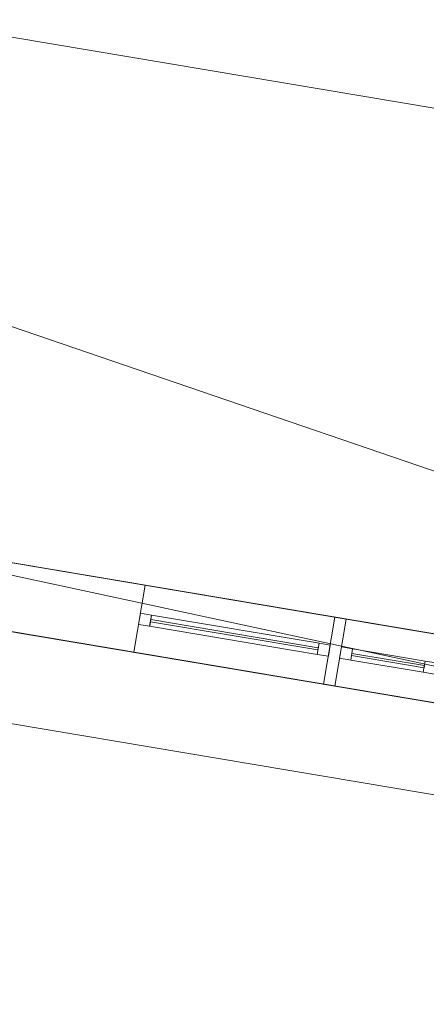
# Model space of a CAD drawing. Header units: millimetres. Extents: x -430348 to -225823, y -86243 to 5084.
# Tile 706 of 1056: x -347186 to -345391, y -10176 to -5831. Entities that reach past the tile are written whole.
import ezdxf

# ---------------------------------------------------------------- set-up
doc = ezdxf.new("R2010")
doc.units = ezdxf.units.MM
for name, color, linetype, lineweight in [('A-GLAZ-CURT', 52, 'Continuous', 9), ('A-GLAZ-CWMG', 51, 'Continuous', 9), ('A-ROOF', 132, 'Continuous', 9), ('A-WALL', 113, 'Continuous', 9)]:
    doc.layers.add(name, color=color, linetype=linetype, lineweight=lineweight)

# ---------------------------------------------------------------- blocks, each defined once
blk = doc.blocks.new('Rectangular Mullion - 50mm x 50mm-518472-_3D_ Copy 1')
at = {"layer": 'A-GLAZ-CWMG'}
mesh = blk.add_polyface(dxfattribs=at)
corners = [(0, 25), (-50, 25), (-50, -25), (0, -25)]
mesh.append_faces([[corners[k] for k in face] for face in [(2, 3, 0, 1)]])
mesh = blk.add_polyface(dxfattribs=at)
corners = [(0, 25, -325), (0, -25, -325), (-50, -25, -325), (-50, 25, -325)]
mesh.append_faces([[corners[k] for k in face] for face in [(0, 1, 2, 3)]])
mesh = blk.add_polyface(dxfattribs=at)
corners = [(-50, 25), (0, 25), (0, 25, -325), (-50, 25, -325)]
mesh.append_faces([[corners[k] for k in face] for face in [(0, 1, 2, 3)]])
mesh = blk.add_polyface(dxfattribs=at)
corners = [(-50, -25), (-50, 25), (-50, 25, -325), (-50, -25, -325)]
mesh.append_faces([[corners[k] for k in face] for face in [(3, 0, 1, 2)]])
mesh = blk.add_polyface(dxfattribs=at)
corners = [(0, 25), (0, -25), (0, -25, -325), (0, 25, -325)]
mesh.append_faces([[corners[k] for k in face] for face in [(3, 0, 1, 2)]])
mesh = blk.add_polyface(dxfattribs=at)
corners = [(0, -25), (-50, -25), (-50, -25, -325), (0, -25, -325)]
mesh.append_faces([[corners[k] for k in face] for face in [(0, 1, 2, 3)]])
blk = doc.blocks.new('Rectangular Mullion - 50mm x 50mm-518733-_3D_ Copy 1')
at = {"layer": 'A-GLAZ-CWMG'}
mesh = blk.add_polyface(dxfattribs=at)
corners = [(0, 25), (-50, 25), (-50, -25), (0, -25)]
mesh.append_faces([[corners[k] for k in face] for face in [(2, 3, 0, 1)]])
mesh = blk.add_polyface(dxfattribs=at)
corners = [(0, 25, -1150), (0, -25, -1150), (-50, -25, -1150), (-50, 25, -1150)]
mesh.append_faces([[corners[k] for k in face] for face in [(0, 1, 2, 3)]])
mesh = blk.add_polyface(dxfattribs=at)
corners = [(-50, 25), (0, 25), (0, 25, -1150), (-50, 25, -1150)]
mesh.append_faces([[corners[k] for k in face] for face in [(0, 1, 2, 3)]])
mesh = blk.add_polyface(dxfattribs=at)
corners = [(-50, -25), (-50, 25), (-50, 25, -1150), (-50, -25, -1150)]
mesh.append_faces([[corners[k] for k in face] for face in [(0, 1, 2, 3)]])
mesh = blk.add_polyface(dxfattribs=at)
corners = [(0, 25), (0, -25), (0, -25, -1150), (0, 25, -1150)]
mesh.append_faces([[corners[k] for k in face] for face in [(0, 1, 2, 3)]])
mesh = blk.add_polyface(dxfattribs=at)
corners = [(0, -25), (-50, -25), (-50, -25, -1150), (0, -25, -1150)]
mesh.append_faces([[corners[k] for k in face] for face in [(0, 1, 2, 3)]])
blk = doc.blocks.new('System Panel - Glazed-518815-_3D_ Copy 1')
at = {"layer": 'A-GLAZ-CURT', "transparency": 33554471}
mesh = blk.add_polyface(dxfattribs=at)
corners = [(-375, 5), (-375, 5, 775), (375, 5, 775), (375, 5)]
mesh.append_faces([[corners[k] for k in face] for face in [(2, 3, 0, 1)]])
mesh = blk.add_polyface(dxfattribs=at)
corners = [(375, -5), (-375, -5), (-375, 5), (375, 5)]
mesh.append_faces([[corners[k] for k in face] for face in [(3, 0, 1, 2)]])
mesh = blk.add_polyface(dxfattribs=at)
corners = [(-375, -5, 775), (375, -5, 775), (375, 5, 775), (-375, 5, 775)]
mesh.append_faces([[corners[k] for k in face] for face in [(3, 0, 1, 2)]])
mesh = blk.add_polyface(dxfattribs=at)
corners = [(-375, -5), (-375, -5, 775), (-375, 5, 775), (-375, 5)]
mesh.append_faces([[corners[k] for k in face] for face in [(0, 1, 2, 3)]])
mesh = blk.add_polyface(dxfattribs=at)
corners = [(375, -5, 775), (375, -5), (375, 5), (375, 5, 775)]
mesh.append_faces([[corners[k] for k in face] for face in [(0, 1, 2, 3)]])
mesh = blk.add_polyface(dxfattribs=at)
corners = [(-375, -5), (375, -5), (375, -5, 775), (-375, -5, 775)]
mesh.append_faces([[corners[k] for k in face] for face in [(3, 0, 1, 2)]])
blk = doc.blocks.new('System Panel - Glazed-518742-_3D_ Copy 1')
at = {"layer": 'A-GLAZ-CURT', "transparency": 33554471}
mesh = blk.add_polyface(dxfattribs=at)
corners = [(-375, 5), (-375, 5, 225), (375, 5, 225), (375, 5)]
mesh.append_faces([[corners[k] for k in face] for face in [(1, 2, 3, 0)]])
mesh = blk.add_polyface(dxfattribs=at)
corners = [(375, -5), (-375, -5), (-375, 5), (375, 5)]
mesh.append_faces([[corners[k] for k in face] for face in [(0, 1, 2, 3)]])
mesh = blk.add_polyface(dxfattribs=at)
corners = [(-375, -5, 225), (375, -5, 225), (375, 5, 225), (-375, 5, 225)]
mesh.append_faces([[corners[k] for k in face] for face in [(0, 1, 2, 3)]])
mesh = blk.add_polyface(dxfattribs=at)
corners = [(-375, -5), (-375, -5, 225), (-375, 5, 225), (-375, 5)]
mesh.append_faces([[corners[k] for k in face] for face in [(0, 1, 2, 3)]])
mesh = blk.add_polyface(dxfattribs=at)
corners = [(375, -5, 225), (375, -5), (375, 5), (375, 5, 225)]
mesh.append_faces([[corners[k] for k in face] for face in [(0, 1, 2, 3)]])
mesh = blk.add_polyface(dxfattribs=at)
corners = [(-375, -5), (375, -5), (375, -5, 225), (-375, -5, 225)]
mesh.append_faces([[corners[k] for k in face] for face in [(3, 0, 1, 2)]])
blk = doc.blocks.new('Rectangular Mullion - 50mm x 50mm-309450-_3D_ Copy 1')
at = {"layer": 'A-GLAZ-CWMG'}
mesh = blk.add_polyface(dxfattribs=at)
corners = [(0, 25), (-50, 25), (-50, -25), (0, -25)]
mesh.append_faces([[corners[k] for k in face] for face in [(2, 3, 0, 1)]])
mesh = blk.add_polyface(dxfattribs=at)
corners = [(-50, 25), (0, 25), (0, 25, -300), (-50, 25, -300)]
mesh.append_faces([[corners[k] for k in face] for face in [(0, 1, 2, 3)]])
mesh = blk.add_polyface(dxfattribs=at)
corners = [(-50, -25), (-50, 25), (-50, 25, -300), (-50, -25, -300)]
mesh.append_faces([[corners[k] for k in face] for face in [(0, 1, 2, 3)]])
mesh = blk.add_polyface(dxfattribs=at)
corners = [(0, 25), (0, -25), (0, -25, -300), (0, 25, -300)]
mesh.append_faces([[corners[k] for k in face] for face in [(0, 1, 2, 3)]])
mesh = blk.add_polyface(dxfattribs=at)
corners = [(0, -25), (-50, -25), (-50, -25, -300), (0, -25, -300)]
mesh.append_faces([[corners[k] for k in face] for face in [(0, 1, 2, 3)]])
blk = doc.blocks.new('Rectangular Mullion - 50mm x 50mm-518717-_3D_ Copy 1')
at = {"layer": 'A-GLAZ-CWMG'}
mesh = blk.add_polyface(dxfattribs=at)
corners = [(0, 25), (-50, 25), (-50, -25), (0, -25)]
mesh.append_faces([[corners[k] for k in face] for face in [(3, 0, 1, 2)]])
mesh = blk.add_polyface(dxfattribs=at)
corners = [(0, 25, -750), (0, -25, -750), (-50, -25, -750), (-50, 25, -750)]
mesh.append_faces([[corners[k] for k in face] for face in [(3, 0, 1, 2)]])
mesh = blk.add_polyface(dxfattribs=at)
corners = [(-50, 25), (0, 25), (0, 25, -750), (-50, 25, -750)]
mesh.append_faces([[corners[k] for k in face] for face in [(0, 1, 2, 3)]])
mesh = blk.add_polyface(dxfattribs=at)
corners = [(-50, -25), (-50, 25), (-50, 25, -750), (-50, -25, -750)]
mesh.append_faces([[corners[k] for k in face] for face in [(0, 1, 2, 3)]])
mesh = blk.add_polyface(dxfattribs=at)
corners = [(0, 25), (0, -25), (0, -25, -750), (0, 25, -750)]
mesh.append_faces([[corners[k] for k in face] for face in [(0, 1, 2, 3)]])
mesh = blk.add_polyface(dxfattribs=at)
corners = [(0, -25), (-50, -25), (-50, -25, -750), (0, -25, -750)]
mesh.append_faces([[corners[k] for k in face] for face in [(0, 1, 2, 3)]])
blk = doc.blocks.new('Rectangular Mullion - 50mm x 50mm-518816-_3D_ Copy 1')
at = {"layer": 'A-GLAZ-CWMG'}
mesh = blk.add_polyface(dxfattribs=at)
corners = [(0, 25), (-50, 25), (-50, -25), (0, -25)]
mesh.append_faces([[corners[k] for k in face] for face in [(2, 3, 0, 1)]])
mesh = blk.add_polyface(dxfattribs=at)
corners = [(-50, 25), (0, 25), (0, 25, -850), (-50, 25, -850)]
mesh.append_faces([[corners[k] for k in face] for face in [(3, 0, 1, 2)]])
mesh = blk.add_polyface(dxfattribs=at)
corners = [(-50, -25), (-50, 25), (-50, 25, -850), (-50, -25, -850)]
mesh.append_faces([[corners[k] for k in face] for face in [(3, 0, 1, 2)]])
mesh = blk.add_polyface(dxfattribs=at)
corners = [(0, 25), (0, -25), (0, -25, -850), (0, 25, -850)]
mesh.append_faces([[corners[k] for k in face] for face in [(3, 0, 1, 2)]])
mesh = blk.add_polyface(dxfattribs=at)
corners = [(0, -25), (-50, -25), (-50, -25, -850), (0, -25, -850)]
mesh.append_faces([[corners[k] for k in face] for face in [(3, 0, 1, 2)]])
blk = doc.blocks.new('Rectangular Mullion - 50mm x 50mm-518718-_3D_ Copy 1')
at = {"layer": 'A-GLAZ-CWMG'}
mesh = blk.add_polyface(dxfattribs=at)
corners = [(0, 25), (-50, 25), (-50, -25), (0, -25)]
mesh.append_faces([[corners[k] for k in face] for face in [(3, 0, 1, 2)]])
mesh = blk.add_polyface(dxfattribs=at)
corners = [(0, 25, -750), (0, -25, -750), (-50, -25, -750), (-50, 25, -750)]
mesh.append_faces([[corners[k] for k in face] for face in [(3, 0, 1, 2)]])
mesh = blk.add_polyface(dxfattribs=at)
corners = [(-50, 25), (0, 25), (0, 25, -750), (-50, 25, -750)]
mesh.append_faces([[corners[k] for k in face] for face in [(0, 1, 2, 3)]])
mesh = blk.add_polyface(dxfattribs=at)
corners = [(-50, -25), (-50, 25), (-50, 25, -750), (-50, -25, -750)]
mesh.append_faces([[corners[k] for k in face] for face in [(0, 1, 2, 3)]])
mesh = blk.add_polyface(dxfattribs=at)
corners = [(0, 25), (0, -25), (0, -25, -750), (0, 25, -750)]
mesh.append_faces([[corners[k] for k in face] for face in [(0, 1, 2, 3)]])
mesh = blk.add_polyface(dxfattribs=at)
corners = [(0, -25), (-50, -25), (-50, -25, -750), (0, -25, -750)]
mesh.append_faces([[corners[k] for k in face] for face in [(0, 1, 2, 3)]])
blk = doc.blocks.new('Rectangular Mullion - 50mm x 50mm-518719-_3D_ Copy 1')
at = {"layer": 'A-GLAZ-CWMG'}
mesh = blk.add_polyface(dxfattribs=at)
corners = [(25, 25), (-25, 25), (-25, -25), (25, -25)]
mesh.append_faces([[corners[k] for k in face] for face in [(2, 3, 0, 1)]])
mesh = blk.add_polyface(dxfattribs=at)
corners = [(25, 25, -750), (25, -25, -750), (-25, -25, -750), (-25, 25, -750)]
mesh.append_faces([[corners[k] for k in face] for face in [(0, 1, 2, 3)]])
mesh = blk.add_polyface(dxfattribs=at)
corners = [(-25, 25), (25, 25), (25, 25, -750), (-25, 25, -750)]
mesh.append_faces([[corners[k] for k in face] for face in [(0, 1, 2, 3)]])
mesh = blk.add_polyface(dxfattribs=at)
corners = [(-25, -25), (-25, 25), (-25, 25, -750), (-25, -25, -750)]
mesh.append_faces([[corners[k] for k in face] for face in [(0, 1, 2, 3)]])
mesh = blk.add_polyface(dxfattribs=at)
corners = [(25, 25), (25, -25), (25, -25, -750), (25, 25, -750)]
mesh.append_faces([[corners[k] for k in face] for face in [(0, 1, 2, 3)]])
mesh = blk.add_polyface(dxfattribs=at)
corners = [(25, -25), (-25, -25), (-25, -25, -750), (25, -25, -750)]
mesh.append_faces([[corners[k] for k in face] for face in [(0, 1, 2, 3)]])
blk = doc.blocks.new('Rectangular Mullion - 50mm x 50mm-518744-_3D_ Copy 1')
at = {"layer": 'A-GLAZ-CWMG'}
mesh = blk.add_polyface(dxfattribs=at)
corners = [(0, 25, -300), (0, -25, -300), (-50, -25, -300), (-50, 25, -300)]
mesh.append_faces([[corners[k] for k in face] for face in [(3, 0, 1, 2)]])
mesh = blk.add_polyface(dxfattribs=at)
corners = [(-50, 25), (0, 25), (0, 25, -300), (-50, 25, -300)]
mesh.append_faces([[corners[k] for k in face] for face in [(0, 1, 2, 3)]])
mesh = blk.add_polyface(dxfattribs=at)
corners = [(-50, -25), (-50, 25), (-50, 25, -300), (-50, -25, -300)]
mesh.append_faces([[corners[k] for k in face] for face in [(3, 0, 1, 2)]])
mesh = blk.add_polyface(dxfattribs=at)
corners = [(0, 25), (0, -25), (0, -25, -300), (0, 25, -300)]
mesh.append_faces([[corners[k] for k in face] for face in [(3, 0, 1, 2)]])
mesh = blk.add_polyface(dxfattribs=at)
corners = [(0, -25), (-50, -25), (-50, -25, -300), (0, -25, -300)]
mesh.append_faces([[corners[k] for k in face] for face in [(0, 1, 2, 3)]])
blk = doc.blocks.new('Rectangular Mullion - 50mm x 50mm-408392-_3D_ Copy 1')
at = {"layer": 'A-GLAZ-CWMG'}
mesh = blk.add_polyface(dxfattribs=at)
corners = [(0, 25, -850), (0, -25, -850), (-50, -25, -850), (-50, 25, -850)]
mesh.append_faces([[corners[k] for k in face] for face in [(3, 0, 1, 2)]])
mesh = blk.add_polyface(dxfattribs=at)
corners = [(-50, 25), (0, 25), (0, 25, -850), (-50, 25, -850)]
mesh.append_faces([[corners[k] for k in face] for face in [(0, 1, 2, 3)]])
mesh = blk.add_polyface(dxfattribs=at)
corners = [(-50, -25), (-50, 25), (-50, 25, -850), (-50, -25, -850)]
mesh.append_faces([[corners[k] for k in face] for face in [(0, 1, 2, 3)]])
mesh = blk.add_polyface(dxfattribs=at)
corners = [(0, 25), (0, -25), (0, -25, -850), (0, 25, -850)]
mesh.append_faces([[corners[k] for k in face] for face in [(0, 1, 2, 3)]])
mesh = blk.add_polyface(dxfattribs=at)
corners = [(0, -25), (-50, -25), (-50, -25, -850), (0, -25, -850)]
mesh.append_faces([[corners[k] for k in face] for face in [(0, 1, 2, 3)]])
blk = doc.blocks.new('System Panel - Glazed-518800-_3D_ Copy 1')
at = {"layer": 'A-GLAZ-CURT', "transparency": 33554471}
mesh = blk.add_polyface(dxfattribs=at)
corners = [(-162.5, 5), (-162.5, 5, 1050), (162.5, 5, 1050), (162.5, 5)]
mesh.append_faces([[corners[k] for k in face] for face in [(1, 2, 3, 0)]])
mesh = blk.add_polyface(dxfattribs=at)
corners = [(162.5, -5), (-162.5, -5), (-162.5, 5), (162.5, 5)]
mesh.append_faces([[corners[k] for k in face] for face in [(3, 0, 1, 2)]])
mesh = blk.add_polyface(dxfattribs=at)
corners = [(-162.5, -5, 1050), (162.5, -5, 1050), (162.5, 5, 1050), (-162.5, 5, 1050)]
mesh.append_faces([[corners[k] for k in face] for face in [(0, 1, 2, 3)]])
mesh = blk.add_polyface(dxfattribs=at)
corners = [(-162.5, -5), (-162.5, -5, 1050), (-162.5, 5, 1050), (-162.5, 5)]
mesh.append_faces([[corners[k] for k in face] for face in [(0, 1, 2, 3)]])
mesh = blk.add_polyface(dxfattribs=at)
corners = [(162.5, -5, 1050), (162.5, -5), (162.5, 5), (162.5, 5, 1050)]
mesh.append_faces([[corners[k] for k in face] for face in [(0, 1, 2, 3)]])
mesh = blk.add_polyface(dxfattribs=at)
corners = [(-162.5, -5), (162.5, -5), (162.5, -5, 1050), (-162.5, -5, 1050)]
mesh.append_faces([[corners[k] for k in face] for face in [(3, 0, 1, 2)]])
blk = doc.blocks.new('Rectangular Mullion - 50mm x 50mm-518473-_3D_ Copy 1')
at = {"layer": 'A-GLAZ-CWMG'}
mesh = blk.add_polyface(dxfattribs=at)
corners = [(0, 25), (-50, 25), (-50, -25), (0, -25)]
mesh.append_faces([[corners[k] for k in face] for face in [(2, 3, 0, 1)]])
mesh = blk.add_polyface(dxfattribs=at)
corners = [(0, 25, -325), (0, -25, -325), (-50, -25, -325), (-50, 25, -325)]
mesh.append_faces([[corners[k] for k in face] for face in [(0, 1, 2, 3)]])
mesh = blk.add_polyface(dxfattribs=at)
corners = [(-50, 25), (0, 25), (0, 25, -325), (-50, 25, -325)]
mesh.append_faces([[corners[k] for k in face] for face in [(0, 1, 2, 3)]])
mesh = blk.add_polyface(dxfattribs=at)
corners = [(-50, -25), (-50, 25), (-50, 25, -325), (-50, -25, -325)]
mesh.append_faces([[corners[k] for k in face] for face in [(0, 1, 2, 3)]])
mesh = blk.add_polyface(dxfattribs=at)
corners = [(0, 25), (0, -25), (0, -25, -325), (0, 25, -325)]
mesh.append_faces([[corners[k] for k in face] for face in [(0, 1, 2, 3)]])
mesh = blk.add_polyface(dxfattribs=at)
corners = [(0, -25), (-50, -25), (-50, -25, -325), (0, -25, -325)]
mesh.append_faces([[corners[k] for k in face] for face in [(0, 1, 2, 3)]])
blk = doc.blocks.new('Rectangular Mullion - 50mm x 50mm-518443-_3D_ Copy 1')
at = {"layer": 'A-GLAZ-CWMG'}
mesh = blk.add_polyface(dxfattribs=at)
corners = [(25, 25), (-25, 25), (-25, -25), (25, -25)]
mesh.append_faces([[corners[k] for k in face] for face in [(2, 3, 0, 1)]])
mesh = blk.add_polyface(dxfattribs=at)
corners = [(25, 25, -1150), (25, -25, -1150), (-25, -25, -1150), (-25, 25, -1150)]
mesh.append_faces([[corners[k] for k in face] for face in [(0, 1, 2, 3)]])
mesh = blk.add_polyface(dxfattribs=at)
corners = [(-25, 25), (25, 25), (25, 25, -1150), (-25, 25, -1150)]
mesh.append_faces([[corners[k] for k in face] for face in [(3, 0, 1, 2)]])
mesh = blk.add_polyface(dxfattribs=at)
corners = [(-25, -25), (-25, 25), (-25, 25, -1150), (-25, -25, -1150)]
mesh.append_faces([[corners[k] for k in face] for face in [(3, 0, 1, 2)]])
mesh = blk.add_polyface(dxfattribs=at)
corners = [(25, 25), (25, -25), (25, -25, -1150), (25, 25, -1150)]
mesh.append_faces([[corners[k] for k in face] for face in [(3, 0, 1, 2)]])
mesh = blk.add_polyface(dxfattribs=at)
corners = [(25, -25), (-25, -25), (-25, -25, -1150), (25, -25, -1150)]
mesh.append_faces([[corners[k] for k in face] for face in [(3, 0, 1, 2)]])

msp = doc.modelspace()

# ---------------------------------------------------------------- block references
at = {"layer": 'A-GLAZ-CURT', "transparency": 33554471, "rotation": 170.4526997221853}
for name, p in [('System Panel - Glazed-518815-_3D_ Copy 1', (-346238.4, -8545.5, 59657.6)), ('System Panel - Glazed-518742-_3D_ Copy 1', (-346238.4, -8545.5, 60482.6)), ('System Panel - Glazed-518800-_3D_ Copy 1', (-345560.4, -8659.5, 62157.6))]:
    msp.add_blockref(name, p, dxfattribs=at)
at = {"layer": 'A-GLAZ-CWMG', "extrusion": (0, 0, -1), "rotation": 9.547300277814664}
for name, p in [('Rectangular Mullion - 50mm x 50mm-518816-_3D_ Copy 1', (346657.5, -8475, -59607.6)), ('Rectangular Mullion - 50mm x 50mm-518744-_3D_ Copy 1', (346657.5, -8475, -60457.6)), ('Rectangular Mullion - 50mm x 50mm-518733-_3D_ Copy 1', (345770, -8624.2, -62107.6)), ('Rectangular Mullion - 50mm x 50mm-518443-_3D_ Copy 1', (345375.5, -8690.6, -62107.6))]:
    msp.add_blockref(name, p, dxfattribs=at)
at = {"layer": 'A-GLAZ-CWMG', "extrusion": (-0.986149, 0.165862, 0), "rotation": 90}
for name, p in [('Rectangular Mullion - 50mm x 50mm-518717-_3D_ Copy 1', (65854.8, 60757.6, 340400.3)), ('Rectangular Mullion - 50mm x 50mm-518719-_3D_ Copy 1', (65854.8, 60457.6, 340400.3)), ('Rectangular Mullion - 50mm x 50mm-518472-_3D_ Copy 1', (65854.8, 63257.6, 339500.3))]:
    msp.add_blockref(name, p, dxfattribs=at)
at = {"layer": 'A-GLAZ-CWMG', "extrusion": (0.986149, -0.165862, 0), "rotation": 270}
for name, p in [('Rectangular Mullion - 50mm x 50mm-518718-_3D_ Copy 1', (-65854.8, 59607.6, -339650.3)), ('Rectangular Mullion - 50mm x 50mm-518473-_3D_ Copy 1', (-65854.8, 62107.6, -339175.3))]:
    msp.add_blockref(name, p, dxfattribs=at)
at = {"layer": 'A-GLAZ-CWMG', "rotation": 350.4526997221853}
for name, p in [('Rectangular Mullion - 50mm x 50mm-309450-_3D_ Copy 1', (-345819.3, -8615.9, 60757.6)), ('Rectangular Mullion - 50mm x 50mm-408392-_3D_ Copy 1', (-345819.3, -8615.9, 60457.6))]:
    msp.add_blockref(name, p, dxfattribs=at)

# ---------------------------------------------------------------- meshes
at = {"layer": 'A-ROOF'}
mesh = msp.add_polyface(dxfattribs=at)
corners = [(-335956.2, -3632.8, 63357.6), (-360412.7, 480.5, 63357.6), (-357333, -3637.3, 65907.6), (-355277.9, -3983, 65907.6), (-355180.4, -3403.2, 65485.3), (-354376.7, -3538.4, 65485.3), (-354474.2, -4118.1, 65907.6), (-343029.9, -6043, 65907.6), (-342932.4, -5463.2, 65485.3), (-342128.7, -5598.4, 65485.3), (-342226.2, -6178.1, 65907.6), (-340055.7, -6543.2, 65907.6)]
mesh.append_faces([[corners[k] for k in face] for face in [(4, 1, 2, 3)]], dxfattribs={"vtx0": -1})
mesh.append_faces([[corners[k] for k in face] for face in [(1, 4, 5, 0)]], dxfattribs={"vtx0": -1, "vtx2": -1})
mesh.append_faces([[corners[k] for k in face] for face in [(11, 0, 9, 10), (7, 8, 5, 6)]], dxfattribs={"vtx1": -1})
mesh.append_faces([[corners[k] for k in face] for face in [(8, 9, 0, 5)]], dxfattribs={"vtx1": -1, "vtx2": -1, "vtx3": -1})
mesh = msp.add_polyface(dxfattribs=at)
corners = [(-360412.7, 480.5, 63257.6), (-335956.2, -3632.8, 63257.6), (-340055.7, -6543.2, 65807.6), (-342226.2, -6178.1, 65807.6), (-342128.7, -5598.4, 65385.3), (-342932.4, -5463.2, 65385.3), (-343029.9, -6043, 65807.6), (-354474.2, -4118.1, 65807.6), (-354376.7, -3538.4, 65385.3), (-355180.4, -3403.2, 65385.3), (-355277.9, -3983, 65807.6), (-357333, -3637.3, 65807.6)]
mesh.append_faces([[corners[k] for k in face] for face in [(4, 1, 2, 3), (8, 5, 6, 7)]], dxfattribs={"vtx0": -1})
mesh.append_faces([[corners[k] for k in face] for face in [(1, 4, 5, 8)]], dxfattribs={"vtx0": -1, "vtx2": -1, "vtx3": -1})
mesh.append_faces([[corners[k] for k in face] for face in [(11, 0, 9, 10)]], dxfattribs={"vtx1": -1})
mesh.append_faces([[corners[k] for k in face] for face in [(8, 9, 0, 1)]], dxfattribs={"vtx1": -1, "vtx3": -1})
mesh = msp.add_polyface(dxfattribs=at)
corners = [(-361590.3, -6521.1, 63357.6), (-337133.8, -10634.5, 63357.6), (-340055.7, -6543.2, 65907.6), (-342226.2, -6178.1, 65907.6), (-342319.5, -6732.4, 65503.9), (-343123.2, -6597.3, 65503.9), (-343029.9, -6043, 65907.6), (-354474.2, -4118.1, 65907.6), (-354567.4, -4672.4, 65503.9), (-355371.1, -4537.3, 65503.9), (-355277.9, -3983, 65907.6), (-357333, -3637.3, 65907.6)]
mesh.append_faces([[corners[k] for k in face] for face in [(4, 1, 2, 3)]], dxfattribs={"vtx0": -1})
mesh.append_faces([[corners[k] for k in face] for face in [(1, 4, 5, 8)]], dxfattribs={"vtx0": -1, "vtx2": -1, "vtx3": -1})
mesh.append_faces([[corners[k] for k in face] for face in [(11, 0, 9, 10)]], dxfattribs={"vtx1": -1})
mesh.append_faces([[corners[k] for k in face] for face in [(8, 9, 0, 1)]], dxfattribs={"vtx1": -1, "vtx3": -1})
mesh.append_faces([[corners[k] for k in face] for face in [(6, 7, 8, 5)]], dxfattribs={"vtx2": -1})
mesh = msp.add_polyface(dxfattribs=at)
corners = [(-337133.8, -10634.5, 63257.6), (-361590.3, -6521.1, 63257.6), (-357333, -3637.3, 65807.6), (-355277.9, -3983, 65807.6), (-355371.1, -4537.3, 65403.9), (-354567.4, -4672.4, 65403.9), (-354474.2, -4118.1, 65807.6), (-343029.9, -6043, 65807.6), (-343123.2, -6597.3, 65403.9), (-342319.5, -6732.4, 65403.9), (-342226.2, -6178.1, 65807.6), (-340055.7, -6543.2, 65807.6)]
mesh.append_faces([[corners[k] for k in face] for face in [(4, 1, 2, 3)]], dxfattribs={"vtx0": -1})
mesh.append_faces([[corners[k] for k in face] for face in [(1, 4, 5, 0)]], dxfattribs={"vtx0": -1, "vtx2": -1})
mesh.append_faces([[corners[k] for k in face] for face in [(11, 0, 9, 10)]], dxfattribs={"vtx1": -1})
mesh.append_faces([[corners[k] for k in face] for face in [(8, 9, 0, 5)]], dxfattribs={"vtx1": -1, "vtx2": -1, "vtx3": -1})
mesh.append_faces([[corners[k] for k in face] for face in [(5, 6, 7, 8)]], dxfattribs={"vtx3": -1})
mesh = msp.add_polyface(dxfattribs=at)
corners = [(-361590.3, -6521.1, 63357.6), (-361590.3, -6521.1, 63257.6), (-337133.8, -10634.5, 63257.6), (-337133.8, -10634.5, 63357.6)]
mesh.append_faces([[corners[k] for k in face] for face in [(0, 1, 2, 3)]])
at = {"layer": 'A-WALL'}
mesh = msp.add_polyface(dxfattribs=at)
corners = [(-337856.4, -10107.3, 58457.6), (-337918.4, -10096.9, 58457.6), (-341603.7, -9477.1, 58457.6), (-341899.6, -9427.3, 58457.6), (-350281.8, -8017.5, 58457.6), (-350577.7, -7967.7, 58457.6), (-353486.8, -7478.4, 58457.6), (-353782.7, -7428.7, 58457.6), (-355557.7, -7130.1, 58457.6), (-355853.6, -7080.4, 58457.6), (-360735, -6259.4, 58457.6), (-360685.3, -5963.5, 58457.6), (-350133.5, -7738.2, 58457.6), (-349837.6, -7788, 58457.6), (-348703.5, -7978.7, 58457.6), (-348407.7, -8028.5, 58457.6), (-337806.6, -9811.5, 58457.6)]
mesh.append_faces([[corners[k] for k in face] for face in [(11, 8, 9, 10)]], dxfattribs={"vtx0": -1})
mesh.append_faces([[corners[k] for k in face] for face in [(5, 12, 4)]], dxfattribs={"vtx0": -1, "vtx1": -1})
mesh.append_faces([[corners[k] for k in face] for face in [(12, 7, 8, 11), (16, 2, 3, 15), (4, 14, 15, 3)]], dxfattribs={"vtx0": -1, "vtx2": -1})
mesh.append_faces([[corners[k] for k in face] for face in [(12, 5, 6, 7)]], dxfattribs={"vtx0": -1, "vtx3": -1})
mesh.append_faces([[corners[k] for k in face] for face in [(13, 14, 4, 12)]], dxfattribs={"vtx1": -1, "vtx2": -1})
mesh.append_faces([[corners[k] for k in face] for face in [(16, 0, 1, 2)]], dxfattribs={"vtx3": -1})
mesh = msp.add_polyface(dxfattribs=at)
corners = [(-360735, -6259.4, 63544.9), (-337856.4, -10107.3, 63544.9), (-337806.6, -9811.5, 63760.4), (-360685.3, -5963.5, 63760.4)]
mesh.append_faces([[corners[k] for k in face] for face in [(2, 3, 0, 1)]])
mesh = msp.add_polyface(dxfattribs=at)
corners = [(-337806.6, -9811.5, 58457.6), (-348407.7, -8028.5, 58457.6), (-348703.5, -7978.7, 58457.6), (-349837.6, -7788, 58457.6), (-350133.5, -7738.2, 58457.6), (-360685.3, -5963.5, 58457.6), (-360685.3, -5963.5, 63760.4), (-337806.6, -9811.5, 63760.4), (-357973.3, -6419.6, 63257.6), (-357973.3, -6419.6, 62107.6), (-356790, -6618.7, 62107.6), (-356790, -6618.7, 63257.6), (-354078.1, -7074.8, 63257.6), (-354078.1, -7074.8, 62107.6), (-352648.1, -7315.3, 62107.6), (-352648.1, -7315.3, 63257.6), (-351070.3, -7580.7, 63257.6), (-351070.3, -7580.7, 62107.6), (-350232.1, -7721.6, 62107.6), (-350232.1, -7721.6, 63257.6), (-349541.8, -7837.7, 63257.6), (-349541.8, -7837.7, 62107.6), (-349098, -7912.4, 62107.6), (-349098, -7912.4, 63257.6), (-347569.5, -8169.5, 62107.6), (-347569.5, -8169.5, 63257.6), (-348407.7, -8028.5, 63257.6), (-348407.7, -8028.5, 62107.6), (-344463.1, -8691.9, 62107.6), (-344463.1, -8691.9, 63257.6), (-345745.1, -8476.3, 63257.6), (-345745.1, -8476.3, 62107.6), (-340469.2, -9363.7, 62107.6), (-340469.2, -9363.7, 63257.6), (-341899.1, -9123.2, 63257.6), (-341899.1, -9123.2, 62107.6), (-338053.1, -9770, 62107.6), (-338053.1, -9770, 63257.6), (-338842.1, -9637.4, 63257.6), (-338842.1, -9637.4, 62107.6), (-345794.4, -8468, 59607.6), (-345794.4, -8468, 60757.6), (-346632.6, -8327, 60757.6), (-346632.6, -8327, 59607.6), (-343723.5, -8816.3, 59957.6), (-343723.5, -8816.3, 60757.6), (-344413.8, -8700.2, 60757.6), (-344413.8, -8700.2, 59957.6), (-341849.8, -9131.5, 59507.6), (-341849.8, -9131.5, 60757.6), (-342589.4, -9007.1, 60757.6), (-342589.4, -9007.1, 59507.6), (-353732.9, -7132.8, 59846.6), (-353732.9, -7132.8, 60767.4), (-354373.9, -7025, 60767.4), (-354373.9, -7025, 59846.6), (-348703.5, -7978.7, 58607.6), (-348703.5, -7978.7, 60907.6), (-349837.6, -7788, 60907.6), (-349837.6, -7788, 58607.6), (-347234.2, -8225.9, 58707.6), (-347234.2, -8225.9, 60757.6), (-348072.4, -8084.9, 60757.6), (-348072.4, -8084.9, 58707.6), (-360438.7, -6005, 63257.6), (-360438.7, -6005, 62107.6), (-359600.5, -6146, 62107.6), (-359600.5, -6146, 63257.6)]
mesh.append_faces([[corners[k] for k in face] for face in [(41, 47, 40), (36, 0, 39), (35, 29, 34), (57, 62, 56), (4, 59, 3)]], dxfattribs={"vtx0": -1, "vtx1": -1})
mesh.append_faces([[corners[k] for k in face] for face in [(7, 26, 23, 6), (21, 58, 18, 20), (9, 5, 66, 8)]], dxfattribs={"vtx0": -1, "vtx1": -1, "vtx2": -1})
mesh.append_faces([[corners[k] for k in face] for face in [(39, 0, 48, 32), (42, 61, 24, 31), (57, 22, 27, 62)]], dxfattribs={"vtx0": -1, "vtx1": -1, "vtx2": -1, "vtx3": -1})
mesh.append_faces([[corners[k] for k in face] for face in [(41, 31, 46, 47), (35, 45, 28, 29), (55, 5, 9, 10)]], dxfattribs={"vtx0": -1, "vtx1": -1, "vtx3": -1})
mesh.append_faces([[corners[k] for k in face] for face in [(32, 48, 49), (1, 63, 60, 0), (61, 42, 43, 60), (28, 45, 46, 31), (39, 32, 33, 38), (31, 24, 25, 30), (62, 27, 24, 61), (27, 22, 23, 26), (22, 57, 58, 21), (56, 1, 2), (8, 66, 67), (6, 64, 65, 5), (5, 65, 66)]], dxfattribs={"vtx0": -1, "vtx2": -1})
mesh.append_faces([[corners[k] for k in face] for face in [(35, 49, 50, 45), (60, 43, 40, 51), (56, 62, 63, 1), (7, 37, 38, 33), (7, 33, 34, 29), (17, 52, 53, 14), (6, 23, 20, 19), (6, 19, 16, 15), (10, 12, 13, 54)]], dxfattribs={"vtx0": -1, "vtx2": -1, "vtx3": -1})
mesh.append_faces([[corners[k] for k in face] for face in [(41, 42, 31), (29, 30, 7), (35, 32, 49), (54, 55, 10), (18, 19, 20), (15, 12, 6), (10, 11, 12)]], dxfattribs={"vtx1": -1, "vtx2": -1})
mesh.append_faces([[corners[k] for k in face] for face in [(51, 48, 0, 60), (47, 44, 51, 40), (25, 26, 7, 30), (58, 59, 4, 52), (17, 18, 58, 52), (11, 8, 6, 12), (67, 64, 6, 8)]], dxfattribs={"vtx1": -1, "vtx2": -1, "vtx3": -1})
mesh.append_faces([[corners[k] for k in face] for face in [(50, 51, 44, 45), (36, 37, 7, 0), (59, 56, 2, 3), (4, 5, 55, 52), (53, 54, 13, 14), (16, 17, 14, 15)]], dxfattribs={"vtx1": -1, "vtx3": -1})
mesh = msp.add_polyface(dxfattribs=at)
corners = [(-360735, -6259.4, 58457.6), (-355853.6, -7080.4, 58457.6), (-355557.7, -7130.1, 58457.6), (-353782.7, -7428.7, 58457.6), (-353486.8, -7478.4, 58457.6), (-350577.7, -7967.7, 58457.6), (-350281.8, -8017.5, 58457.6), (-341899.6, -9427.3, 58457.6), (-341603.7, -9477.1, 58457.6), (-337918.4, -10096.9, 58457.6), (-337856.4, -10107.3, 58457.6), (-337856.4, -10107.3, 63544.9), (-360735, -6259.4, 63544.9), (-358023.1, -6715.5, 62107.6), (-358023.1, -6715.5, 63257.6), (-356839.7, -6914.5, 63257.6), (-356839.7, -6914.5, 62107.6), (-354127.8, -7370.6, 62107.6), (-354127.8, -7370.6, 63257.6), (-352697.9, -7611.1, 63257.6), (-352697.9, -7611.1, 62107.6), (-351120.1, -7876.5, 62107.6), (-351120.1, -7876.5, 63257.6), (-350281.8, -8017.5, 63257.6), (-350281.8, -8017.5, 62107.6), (-349591.5, -8133.6, 62107.6), (-349591.5, -8133.6, 63257.6), (-349147.8, -8208.2, 63257.6), (-349147.8, -8208.2, 62107.6), (-347619.2, -8465.3, 63257.6), (-347619.2, -8465.3, 62107.6), (-348457.5, -8324.3, 62107.6), (-348457.5, -8324.3, 63257.6), (-344512.9, -8987.8, 63257.6), (-344512.9, -8987.8, 62107.6), (-345794.9, -8772.2, 62107.6), (-345794.9, -8772.2, 63257.6), (-340519, -9659.5, 63257.6), (-340519, -9659.5, 62107.6), (-341948.9, -9419, 62107.6), (-341948.9, -9419, 63257.6), (-338102.9, -10065.9, 63257.6), (-338102.9, -10065.9, 62107.6), (-338891.8, -9933.2, 62107.6), (-338891.8, -9933.2, 63257.6), (-345844.2, -8763.9, 60757.6), (-345844.2, -8763.9, 59607.6), (-346682.4, -8622.9, 59607.6), (-346682.4, -8622.9, 60757.6), (-343773.3, -9112.2, 60757.6), (-343773.3, -9112.2, 59957.6), (-344463.6, -8996.1, 59957.6), (-344463.6, -8996.1, 60757.6), (-353782.7, -7428.7, 60767.4), (-353782.7, -7428.7, 59846.6), (-354423.7, -7320.9, 59846.6), (-354423.7, -7320.9, 60767.4), (-348753.3, -8274.6, 60907.6), (-348753.3, -8274.6, 58607.6), (-349887.4, -8083.8, 58607.6), (-349887.4, -8083.8, 60907.6), (-341899.6, -9427.3, 60757.6), (-341899.6, -9427.3, 59507.6), (-342639.2, -9302.9, 59507.6), (-342639.2, -9302.9, 60757.6), (-347283.9, -8521.7, 60757.6), (-347283.9, -8521.7, 58707.6), (-348122.2, -8380.7, 58707.6), (-348122.2, -8380.7, 60757.6), (-360488.5, -6300.8, 62107.6), (-360488.5, -6300.8, 63257.6), (-359650.3, -6441.8, 63257.6), (-359650.3, -6441.8, 62107.6)]
mesh.append_faces([[corners[k] for k in face] for face in [(5, 54, 4), (69, 0, 72), (16, 18, 15), (67, 58, 66), (33, 11, 36)]], dxfattribs={"vtx0": -1, "vtx1": -1})
mesh.append_faces([[corners[k] for k in face] for face in [(25, 24, 60, 28), (21, 20, 53), (46, 7, 51, 45), (65, 48, 30, 68), (30, 48, 35, 29), (39, 34, 49)]], dxfattribs={"vtx0": -1, "vtx1": -1, "vtx2": -1})
mesh.append_faces([[corners[k] for k in face] for face in [(62, 9, 43, 38)]], dxfattribs={"vtx0": -1, "vtx1": -1, "vtx2": -1, "vtx3": -1})
mesh.append_faces([[corners[k] for k in face] for face in [(16, 56, 17, 18), (7, 63, 50, 51), (39, 49, 64, 61)]], dxfattribs={"vtx0": -1, "vtx1": -1, "vtx3": -1})
mesh.append_faces([[corners[k] for k in face] for face in [(17, 56, 53, 20), (59, 5, 6, 58), (24, 25, 26, 23), (68, 57, 58, 67), (72, 13, 14, 71), (20, 21, 22, 19), (12, 22, 23), (64, 49, 50, 63), (38, 61, 62), (11, 41, 42), (9, 42, 43)]], dxfattribs={"vtx0": -1, "vtx2": -1})
mesh.append_faces([[corners[k] for k in face] for face in [(1, 55, 56, 16), (21, 53, 54, 60), (58, 6, 7, 66), (5, 59, 60, 54), (28, 60, 57, 31), (12, 70, 71, 14), (12, 14, 15, 18), (12, 18, 19, 22), (35, 48, 45, 52), (68, 30, 31, 57), (11, 32, 29, 36)]], dxfattribs={"vtx0": -1, "vtx2": -1, "vtx3": -1})
mesh.append_faces([[corners[k] for k in face] for face in [(55, 1, 2, 3), (62, 7, 8, 9), (42, 9, 10, 11)]], dxfattribs={"vtx0": -1, "vtx3": -1})
mesh.append_faces([[corners[k] for k in face] for face in [(24, 21, 60), (16, 13, 1), (51, 52, 45), (62, 63, 7), (35, 36, 29), (38, 39, 61)]], dxfattribs={"vtx1": -1, "vtx2": -1})
mesh.append_faces([[corners[k] for k in face] for face in [(0, 1, 13, 72), (26, 27, 12, 23), (11, 12, 27, 32), (46, 47, 66, 7), (40, 37, 11, 33), (44, 41, 11, 37)]], dxfattribs={"vtx1": -1, "vtx2": -1, "vtx3": -1})
mesh.append_faces([[corners[k] for k in face] for face in [(54, 55, 3, 4), (27, 28, 31, 32), (69, 70, 12, 0), (65, 66, 47, 48), (52, 49, 34, 35), (39, 40, 33, 34), (37, 38, 43, 44)]], dxfattribs={"vtx1": -1, "vtx3": -1})
mesh = msp.add_polyface(dxfattribs=at)
corners = [(-345794.4, -8468, 60757.6), (-345844.2, -8763.9, 60757.6), (-346682.4, -8622.9, 60757.6), (-346632.6, -8327, 60757.6)]
mesh.append_faces([[corners[k] for k in face] for face in [(1, 2, 3, 0)]])
mesh = msp.add_polyface(dxfattribs=at)
corners = [(-346632.6, -8327, 60757.6), (-346682.4, -8622.9, 60757.6), (-346682.4, -8622.9, 59607.6), (-346632.6, -8327, 59607.6)]
mesh.append_faces([[corners[k] for k in face] for face in [(1, 2, 3, 0)]])
mesh = msp.add_polyface(dxfattribs=at)
corners = [(-345844.2, -8763.9, 59607.6), (-345794.4, -8468, 59607.6), (-346632.6, -8327, 59607.6), (-346682.4, -8622.9, 59607.6)]
mesh.append_faces([[corners[k] for k in face] for face in [(3, 0, 1, 2)]])
mesh = msp.add_polyface(dxfattribs=at)
corners = [(-345794.4, -8468, 59607.6), (-345844.2, -8763.9, 59607.6), (-345844.2, -8763.9, 60757.6), (-345794.4, -8468, 60757.6)]
mesh.append_faces([[corners[k] for k in face] for face in [(0, 1, 2, 3)]])
mesh = msp.add_polyface(dxfattribs=at)
corners = [(-344463.1, -8691.9, 63257.6), (-344512.9, -8987.8, 63257.6), (-345794.9, -8772.2, 63257.6), (-345745.1, -8476.3, 63257.6)]
mesh.append_faces([[corners[k] for k in face] for face in [(1, 2, 3, 0)]])
mesh = msp.add_polyface(dxfattribs=at)
corners = [(-345745.1, -8476.3, 63257.6), (-345794.9, -8772.2, 63257.6), (-345794.9, -8772.2, 62107.6), (-345745.1, -8476.3, 62107.6)]
mesh.append_faces([[corners[k] for k in face] for face in [(1, 2, 3, 0)]])
mesh = msp.add_polyface(dxfattribs=at)
corners = [(-344512.9, -8987.8, 62107.6), (-344463.1, -8691.9, 62107.6), (-345745.1, -8476.3, 62107.6), (-345794.9, -8772.2, 62107.6)]
mesh.append_faces([[corners[k] for k in face] for face in [(2, 3, 0, 1)]])

doc.saveas('drawing.dxf')
